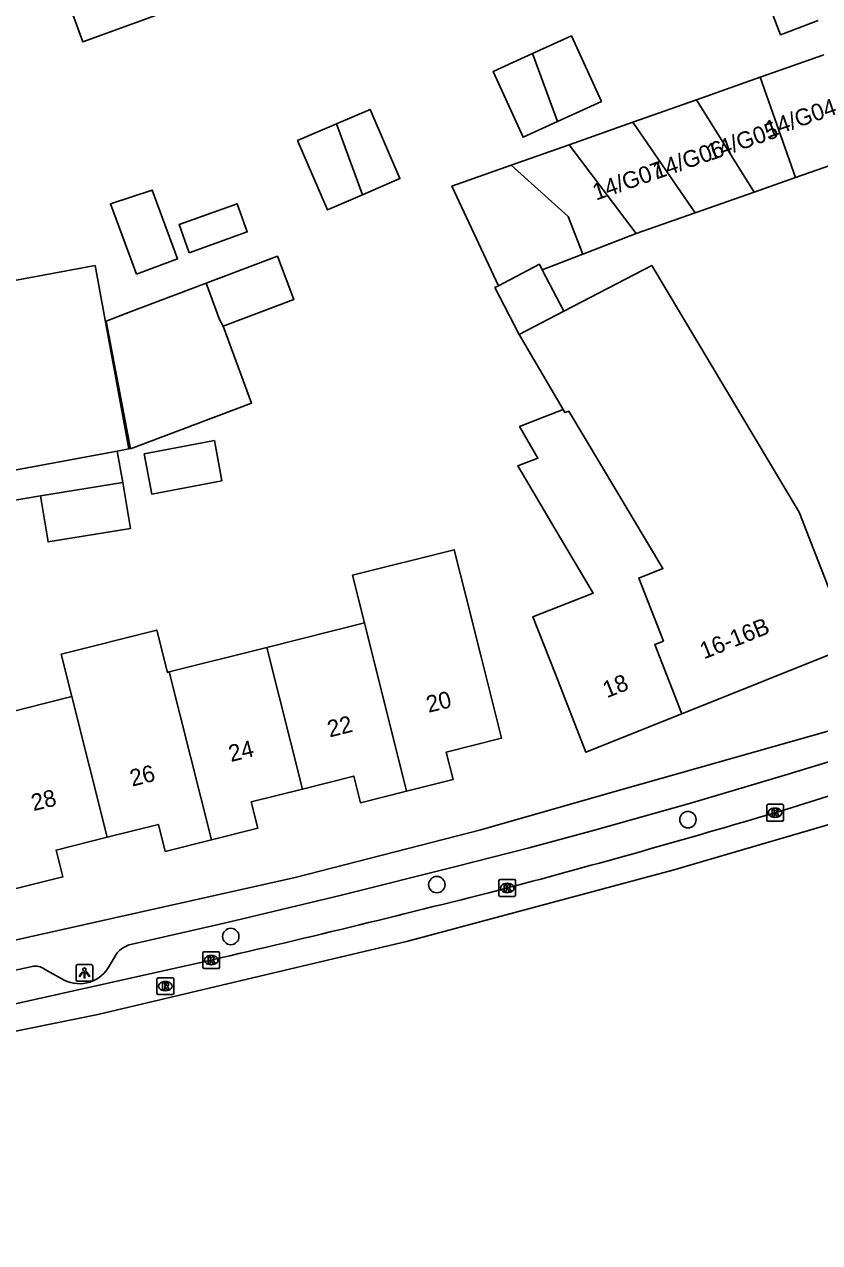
# Model space of a CAD drawing. Extents: x 159222 to 160346, y 381249 to 382166.
# Drawn here: x 159557.9 to 159605.3, y 381311.5 to 381384.1 of the extents above; entities that cross this region are included whole.
import ezdxf

# ---------------------------------------------------------------- set-up
doc = ezdxf.new("R2010")
doc.units = 0
for name, color, linetype in [('IMGEO_Boom', 7, 'Continuous'), ('IMGEO_Kolk', 7, 'Continuous'), ('IMGEO_Lichtpunt', 7, 'Continuous'), ('IMGEO_Pand', 7, 'Continuous'), ('IMGEO_Pand_nummerreeks', 7, 'Continuous'), ('IMGEO_Rijbaan_lokaal_gesloten', 7, 'Continuous'), ('IMGEO_Rioolput', 7, 'Continuous'), ('IMGEO_Voetpad_open', 7, 'Continuous')]:
    doc.layers.add(name, color=color, linetype=linetype)

msp = doc.modelspace()

# ---------------------------------------------------------------- linework, layer by layer
at = {"layer": 'IMGEO_Boom'}
for centre in [(159597.483, 381336.696), (159582.5, 381332.822), (159570.206, 381329.726)]:
    msp.add_circle(centre, 0.489, dxfattribs=at)
at = {"layer": 'IMGEO_Kolk'}
for p, q in [((159602.182, 381336.685), (159602.182, 381337.537)), ((159602.257, 381337.611), (159603.109, 381337.611)), ((159602.67, 381337.391), (159602.695, 381337.391)), ((159603.183, 381337.537), (159603.183, 381336.685)), ((159603.109, 381336.611), (159602.257, 381336.611)), ((159602.693, 381336.831), (159602.668, 381336.831)), ((159586.198, 381332.195), (159586.198, 381333.047)), ((159586.273, 381333.121), (159587.125, 381333.121)), ((159587.199, 381333.047), (159587.199, 381332.195)), ((159586.709, 381332.341), (159586.684, 381332.341)), ((159586.686, 381332.901), (159586.711, 381332.901)), ((159587.125, 381332.121), (159586.273, 381332.121)), ((159568.536, 381327.895), (159568.536, 381328.747)), ((159568.611, 381328.821), (159569.463, 381328.821)), ((159569.024, 381328.601), (159569.049, 381328.601)), ((159569.537, 381328.747), (159569.537, 381327.895)), ((159569.047, 381328.041), (159569.022, 381328.041)), ((159569.463, 381327.821), (159568.611, 381327.821))]:
    msp.add_line(p, q, dxfattribs=at)
for points in [[(159602.182, 381336.685), (159602.182, 381337.537)], [(159602.257, 381337.611), (159603.109, 381337.611)], [(159602.503, 381337.311), (159602.626, 381337.311), (159602.626, 381337.16), (159602.756, 381337.311), (159602.92, 381337.311), (159602.774, 381337.16), (159602.927, 381336.911), (159602.775, 381336.911), (159602.69, 381337.075), (159602.626, 381337.008), (159602.626, 381336.911), (159602.503, 381336.911), (159602.503, 381337.311)], [(159603.183, 381337.537), (159603.183, 381336.685)], [(159603.109, 381336.611), (159602.257, 381336.611)], [(159586.198, 381332.195), (159586.198, 381333.047)], [(159586.273, 381333.121), (159587.125, 381333.121)], [(159587.199, 381333.047), (159587.199, 381332.195)], [(159586.519, 381332.821), (159586.642, 381332.821), (159586.642, 381332.67), (159586.772, 381332.821), (159586.936, 381332.821), (159586.79, 381332.67), (159586.943, 381332.421), (159586.791, 381332.421), (159586.706, 381332.585), (159586.642, 381332.518), (159586.642, 381332.421), (159586.519, 381332.421), (159586.519, 381332.821)], [(159587.125, 381332.121), (159586.273, 381332.121)], [(159568.536, 381327.895), (159568.536, 381328.747)], [(159568.611, 381328.821), (159569.463, 381328.821)], [(159569.537, 381328.747), (159569.537, 381327.895)], [(159568.857, 381328.521), (159568.98, 381328.521), (159568.98, 381328.37), (159569.11, 381328.521), (159569.274, 381328.521), (159569.128, 381328.37), (159569.281, 381328.121), (159569.129, 381328.121), (159569.044, 381328.285), (159568.98, 381328.218), (159568.98, 381328.121), (159568.857, 381328.121), (159568.857, 381328.521)], [(159569.463, 381327.821), (159568.611, 381327.821)]]:
    msp.add_lwpolyline(points, dxfattribs=at)
for centre, start, end in [((159602.259, 381337.535), 91.55205, 178.44795), ((159602.259, 381337.535), 91.55205, 178.44795), ((159603.107, 381337.535), 1.55205, 88.44795), ((159603.107, 381337.535), 1.55205, 88.44795), ((159602.259, 381336.687), 181.55205, 268.44795), ((159602.259, 381336.687), 181.55205, 268.44795), ((159603.107, 381336.687), 271.55205, 358.44795), ((159603.107, 381336.687), 271.55205, 358.44795), ((159586.275, 381333.045), 91.55205, 178.44795), ((159586.275, 381333.045), 91.55205, 178.44795), ((159587.123, 381333.045), 1.55205, 88.44795), ((159587.123, 381333.045), 1.55205, 88.44795), ((159586.275, 381332.197), 181.55205, 268.44795), ((159586.275, 381332.197), 181.55205, 268.44795), ((159587.123, 381332.197), 271.55205, 358.44795), ((159587.123, 381332.197), 271.55205, 358.44795), ((159568.613, 381328.745), 91.55205, 178.44795), ((159568.613, 381328.745), 91.55205, 178.44795), ((159569.461, 381328.745), 1.55205, 88.44795), ((159569.461, 381328.745), 1.55205, 88.44795), ((159568.613, 381327.897), 181.55205, 268.44795), ((159568.613, 381327.897), 181.55205, 268.44795), ((159569.461, 381327.897), 271.55205, 358.44795), ((159569.461, 381327.897), 271.55205, 358.44795)]:
    msp.add_arc(centre, 0.0765, start, end, dxfattribs=at)
for centre, major_axis, ratio, start_param, end_param in [((159602.669, 381337.111), (-0.387, 0.002), 0.722429, 4.712389, 7.853982), ((159602.694, 381337.111), (-0.39, 0.002), 0.717154, 1.570796, 4.712389), ((159586.685, 381332.621), (-0.387, 0.002), 0.722429, 4.712389, 7.853982), ((159586.71, 381332.621), (-0.39, 0.002), 0.717154, 1.570796, 4.712389), ((159569.023, 381328.321), (-0.387, 0.002), 0.722429, 4.712389, 7.853982), ((159569.048, 381328.321), (-0.39, 0.002), 0.717154, 1.570796, 4.712389)]:
    msp.add_ellipse(centre, major_axis=major_axis, ratio=ratio, start_param=start_param, end_param=end_param, dxfattribs=at)
at = {"layer": 'IMGEO_Lichtpunt'}
for p, q in [((159560.974, 381327.958), (159560.974, 381327.151)), ((159560.974, 381327.958), (159560.974, 381327.151)), ((159561.876, 381328.053), (159561.068, 381328.053)), ((159561.876, 381328.053), (159561.068, 381328.053)), ((159561.97, 381327.151), (159561.97, 381327.958)), ((159561.97, 381327.151), (159561.97, 381327.958)), ((159561.068, 381327.057), (159561.876, 381327.057)), ((159561.068, 381327.057), (159561.876, 381327.057))]:
    msp.add_line(p, q, dxfattribs=at)
for points in [[(159561.348, 381327.622), (159561.387, 381327.594), (159561.199, 381327.332), (159561.161, 381327.359), (159561.348, 381327.622)], [(159561.45, 381327.574), (159561.497, 381327.574), (159561.497, 381327.252), (159561.45, 381327.252), (159561.45, 381327.574)], [(159561.56, 381327.594), (159561.598, 381327.621), (159561.785, 381327.359), (159561.746, 381327.331), (159561.56, 381327.594)]]:
    msp.add_lwpolyline(points, dxfattribs=at)
msp.add_circle((159561.473, 381327.756), 0.0994, dxfattribs=at)
for centre, start, end in [((159561.068, 381327.958), 90, 180), ((159561.068, 381327.958), 90, 180), ((159561.876, 381327.958), 0, 90), ((159561.876, 381327.958), 0, 90), ((159561.068, 381327.151), 180, 270), ((159561.068, 381327.151), 180, 270), ((159561.876, 381327.151), 270, 0), ((159561.876, 381327.151), 270, 360)]:
    msp.add_arc(centre, 0.0946, start, end, dxfattribs=at)
at = {"layer": 'IMGEO_Pand'}
for points in [[(159567.308, 381385.244), (159561.383, 381383.09), (159560.404, 381385.782), (159558.696, 381390.481)], [(159605.247, 381384.371), (159603.007, 381383.512), (159601.528, 381387.373), (159603.832, 381388.256)], [(159588.215, 381382.394), (159590.53, 381383.45), (159592.316, 381379.535), (159589.691, 381378.338)], [(159589.691, 381378.338), (159587.642, 381377.403), (159585.856, 381381.318), (159588.215, 381382.394)], [(159588.215, 381382.394), (159589.691, 381378.338)], [(159601.791, 381380.981), (159605.591, 381382.325)], [(159597.991, 381379.638), (159601.791, 381380.981)], [(159601.791, 381380.981), (159603.908, 381374.993)], [(159563.424, 381358.68), (159543.311, 381354.956), (159516.521, 381349.996), (159514.351, 381361.118), (159516.476, 381367.663), (159529.273, 381380.201), (159532.79, 381377.763)], [(159594.19, 381378.294), (159597.991, 381379.638)], [(159597.991, 381379.638), (159601.435, 381374.128)], [(159576.515, 381378.202), (159578.515, 381379.066), (159580.301, 381374.935), (159578.057, 381373.965)], [(159578.057, 381373.965), (159575.98, 381373.067), (159574.194, 381377.198), (159576.515, 381378.202)], [(159578.057, 381373.965), (159576.515, 381378.202)], [(159590.39, 381376.951), (159594.19, 381378.294)], [(159597.909, 381372.895), (159594.19, 381378.294)], [(159532.79, 381377.763), (159539.953, 381372.797), (159536.609, 381367.972), (159541.14, 381365.861), (159562.105, 381369.744), (159562.666, 381366.716), (159564.13, 381358.811), (159563.424, 381358.68)], [(159586.943, 381375.732), (159590.39, 381376.951)], [(159594.384, 381371.661), (159590.39, 381376.951)], [(159607.712, 381376.324), (159603.908, 381374.993)], [(159586.174, 381368.547), (159583.396, 381374.478), (159586.943, 381375.732)], [(159586.943, 381375.732), (159590.336, 381372.667), (159591.202, 381370.429)], [(159603.908, 381374.993), (159601.435, 381374.128)], [(159564.57, 381369.235), (159563.019, 381373.42), (159565.509, 381374.25), (159567.03, 381370.146), (159564.57, 381369.235)], [(159601.435, 381374.128), (159597.909, 381372.895)], [(159567.721, 381370.516), (159567.119, 381372.196), (159570.586, 381373.438), (159571.188, 381371.758), (159567.721, 381370.516)], [(159597.909, 381372.895), (159594.384, 381371.661)], [(159594.384, 381371.661), (159591.202, 381370.429)], [(159568.739, 381368.696), (159572.984, 381370.299), (159573.958, 381367.719), (159569.752, 381366.131)], [(159591.202, 381370.429), (159588.792, 381369.496)], [(159588.792, 381369.496), (159588.622, 381369.822), (159586.174, 381368.547)], [(159588.792, 381369.496), (159590.076, 381367.029)], [(159590.076, 381367.029), (159595.32, 381369.759), (159604.116, 381355.035), (159605.418, 381351.716), (159607.243, 381347.061), (159597.125, 381343.011)], [(159569.752, 381366.131), (159571.441, 381361.542), (159564.229, 381358.819), (159562.76, 381366.438), (159564.107, 381366.947), (159568.739, 381368.696)], [(159568.739, 381368.696), (159569.538, 381366.525), (159569.752, 381366.131)], [(159587.415, 381365.644), (159585.961, 381368.436), (159586.174, 381368.547)], [(159587.415, 381365.644), (159590.076, 381367.029)], [(159590.038, 381361.154), (159587.415, 381365.644)], [(159597.125, 381343.011), (159591.395, 381340.718), (159589.57, 381345.373), (159588.225, 381348.802), (159591.827, 381350.215), (159589.561, 381354.032), (159587.324, 381357.8), (159588.533, 381358.268), (159587.435, 381360.147), (159590.038, 381361.154)], [(159590.038, 381361.154), (159590.141, 381360.978), (159590.375, 381361.069), (159595.988, 381351.668), (159594.549, 381351.104), (159596.022, 381347.351), (159595.501, 381347.146), (159597.125, 381343.011)], [(159565.494, 381356.121), (159565.041, 381358.512), (159569.225, 381359.305), (159569.678, 381356.913), (159565.494, 381356.121)], [(159563.769, 381356.817), (159564.221, 381354.072), (159559.3, 381353.261), (159558.848, 381356.006)], [(159558.848, 381356.006), (159563.769, 381356.817)], [(159578.175, 381348.436), (159577.465, 381351.27), (159583.535, 381352.791), (159584.243, 381349.964), (159585.14, 381346.4), (159586.361, 381341.551), (159583.054, 381340.718), (159583.465, 381339.084), (159580.692, 381338.391)], [(159572.357, 381346.972), (159578.175, 381348.436)], [(159578.175, 381348.436), (159580.692, 381338.391)], [(159560.719, 381344.042), (159560.086, 381346.568), (159565.792, 381348.004), (159566.428, 381345.479), (159566.538, 381345.507)], [(159566.538, 381345.507), (159572.357, 381346.972)], [(159574.474, 381338.524), (159572.357, 381346.972)], [(159569.049, 381335.49), (159566.538, 381345.507)], [(159554.901, 381342.577), (159560.719, 381344.042)], [(159560.719, 381344.042), (159562.823, 381335.644)], [(159580.692, 381338.391), (159577.941, 381337.704), (159577.541, 381339.296), (159574.474, 381338.524)], [(159574.474, 381338.524), (159571.419, 381337.755), (159571.816, 381336.179), (159569.049, 381335.49)], [(159569.049, 381335.49), (159566.292, 381334.803), (159565.886, 381336.415), (159562.823, 381335.644)], [(159562.823, 381335.644), (159559.785, 381334.879), (159560.187, 381333.28), (159557.403, 381332.588)]]:
    msp.add_lwpolyline(points, dxfattribs=at)
at = {"layer": 'IMGEO_Rijbaan_lokaal_gesloten'}
for points in [[(159684.191, 381363.115), (159680.736, 381361.998), (159663.099, 381356.339), (159644.896, 381350.482), (159624.972, 381344.11), (159602.68, 381337.11)], [(159684.646, 381361.669), (159679.743, 381360.022), (159637.283, 381346.273), (159608.414, 381337.133), (159596.59, 381333.677), (159580.773, 381329.452), (159562.269, 381325.074), (159545.992, 381321.771), (159527.872, 381318.468), (159507.449, 381315.012), (159485.62, 381311.465)], [(159569.033, 381328.32), (159551.002, 381324.301), (159539.279, 381322.108), (159528.265, 381320.125), (159517.643, 381318.332), (159506.857, 381316.574), (159500, 381315.498), (159497.817, 381315.155), (159489.674, 381313.896), (159485.358, 381313.226)]]:
    msp.add_lwpolyline(points, dxfattribs=at)
for centre, radius, start, end in [((159444.94, 381867.986), 553.815, 284.83052, 286.54834), ((159391.377, 382096.456), 788.413, 283.022532, 284.343591)]:
    msp.add_arc(centre, radius, start, end, dxfattribs=at)
at = {"layer": 'IMGEO_Rioolput'}
for p, q in [((159565.8, 381326.341), (159565.8, 381327.193)), ((159565.875, 381327.267), (159566.727, 381327.267)), ((159566.801, 381327.193), (159566.801, 381326.341)), ((159566.311, 381326.487), (159566.286, 381326.487)), ((159566.288, 381327.047), (159566.313, 381327.047)), ((159566.727, 381326.267), (159565.875, 381326.267))]:
    msp.add_line(p, q, dxfattribs=at)
for points in [[(159565.8, 381326.341), (159565.8, 381327.193)], [(159565.875, 381327.267), (159566.727, 381327.267)], [(159566.801, 381327.193), (159566.801, 381326.341)], [(159566.389, 381326.965), (159566.137, 381326.967), (159566.137, 381326.567)], [(159566.137, 381326.567), (159566.261, 381326.567), (159566.261, 381326.729), (159566.272, 381326.729)], [(159566.315, 381326.886), (159566.261, 381326.886), (159566.261, 381326.805)], [(159566.261, 381326.805), (159566.313, 381326.805)], [(159566.319, 381326.7), (159566.39, 381326.567), (159566.53, 381326.567), (159566.465, 381326.693)], [(159566.727, 381326.267), (159565.875, 381326.267)]]:
    msp.add_lwpolyline(points, dxfattribs=at)
for centre, radius, start, end in [((159565.877, 381327.191), 0.0765, 91.55205, 178.44795), ((159565.877, 381327.191), 0.0765, 91.55205, 178.44795), ((159566.725, 381327.191), 0.0765, 1.55205, 88.44795), ((159566.725, 381327.191), 0.0765, 1.55205, 88.44795), ((159566.271, 381326.676), 0.0533, 26.02933, 88.69889), ((159566.297, 381326.994), 0.19, 274.7715, 282.96867), ((159566.321, 381326.79), 0.0964, 77.00612, 93.18647), ((159566.335, 381326.847), 0.0378, 276.66336, 79.67722), ((159566.388, 381326.855), 0.109, 350.36119, 89.41601), ((159566.386, 381326.855), 0.112, 277.58423, 350.98172), ((159566.37, 381326.64), 0.108, 29.51342, 73.79051), ((159565.877, 381326.343), 0.0765, 181.55205, 268.44795), ((159565.877, 381326.343), 0.0765, 181.55205, 268.44795), ((159566.725, 381326.343), 0.0765, 271.55205, 358.44795), ((159566.725, 381326.343), 0.0765, 271.55205, 358.44795)]:
    msp.add_arc(centre, radius, start, end, dxfattribs=at)
for centre, major_axis, ratio, start_param, end_param in [((159566.287, 381326.767), (-0.387, 0.002), 0.722429, 4.712389, 7.853982), ((159566.312, 381326.767), (-0.39, 0.002), 0.717154, 1.570796, 4.712389)]:
    msp.add_ellipse(centre, major_axis=major_axis, ratio=ratio, start_param=start_param, end_param=end_param, dxfattribs=at)
at = {"layer": 'IMGEO_Voetpad_open'}
for points in [[(159564.135, 381329.22), (159569.981, 381330.559), (159576.804, 381332.201), (159583.637, 381333.899), (159588.003, 381335.023), (159591.908, 381336.078), (159597.709, 381337.709), (159603.47, 381339.41), (159606.274, 381340.259), (159614.423, 381342.77), (159655.535, 381355.979), (159662.183, 381358.157), (159680.344, 381363.962)], [(159551.964, 381328.312), (159574.054, 381333.246), (159585.12, 381336.092), (159592.428, 381338.169), (159606.039, 381342.037), (159615.897, 381345.098), (159644.064, 381354.308), (159659.872, 381359.247)], [(159563.424, 381358.68), (159563.769, 381356.817)], [(159558.848, 381356.006), (159556.986, 381355.692)], [(159562.893, 381327.848), (159563.434, 381328.751)], [(159554.437, 381327.074), (159558.36, 381327.941)], [(159559.087, 381327.782), (159560.078, 381327.216)]]:
    msp.add_lwpolyline(points, dxfattribs=at)
for centre, radius, start, end in [((159564.636, 381327.712), 1.589, 108.39027, 139.17828), ((159558.529, 381326.973), 0.983, 55.41608, 99.91044), ((159561.162, 381328.974), 2.065, 238.35296, 326.95453)]:
    msp.add_arc(centre, radius, start, end, dxfattribs=at)

# ---------------------------------------------------------------- texts
at = {"layer": 'IMGEO_Pand_nummerreeks'}
for s, rotation, p in [('14/G04', 19.27389, (159602.292, 381377.358)), ('14/G05', 19.27389, (159598.816, 381375.99)), ('14/G06', 19.27389, (159595.601, 381374.877)), ('14/G07', 19.27389, (159591.999, 381373.618)), ('16-16B', 21.81508, (159598.44, 381346.252)), ('18', 21.81003, (159592.645, 381343.932)), ('20', 13.97218, (159582.007, 381343.065)), ('22', 13.97218, (159576.107, 381341.596)), ('24', 13.97218, (159570.216, 381340.131)), ('26', 13.97444, (159564.322, 381338.664)), ('28', 13.97218, (159558.431, 381337.199))]:
    msp.add_text(s, height=1, rotation=rotation, dxfattribs=at).set_placement(p)

doc.saveas('drawing.dxf')
